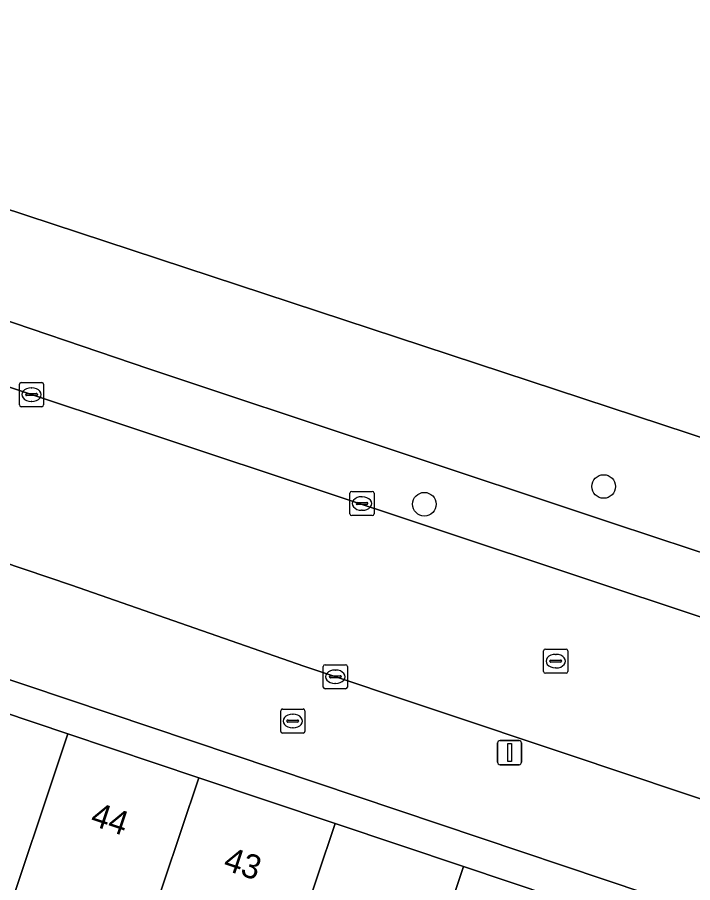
# Model space of a CAD drawing. Extents: x 158086 to 159499, y 382904 to 383981.
# Drawn here: x 158688.21 to 158716.19, y 383404.74 to 383440.59 of the extents above; entities that cross this region are included whole.
import ezdxf

# ---------------------------------------------------------------- set-up
doc = ezdxf.new("R2010")
doc.units = 0
for name, color, linetype in [('IMGEO_Boom', 7, 'Continuous'), ('IMGEO_Brandkraan', 7, 'Continuous'), ('IMGEO_Erf', 7, 'Continuous'), ('IMGEO_Groenvoorziening', 7, 'Continuous'), ('IMGEO_Hek', 7, 'Continuous'), ('IMGEO_Kolk', 7, 'Continuous'), ('IMGEO_Lichtmast', 7, 'Continuous'), ('IMGEO_Pand', 7, 'Continuous'), ('IMGEO_Pand_nummerreeks', 7, 'Continuous'), ('IMGEO_Rijbaan_lokaal_open', 7, 'Continuous'), ('IMGEO_Rioolput', 7, 'Continuous'), ('IMGEO_Voetpad_open', 7, 'Continuous')]:
    doc.layers.add(name, color=color, linetype=linetype)

msp = doc.modelspace()

# ---------------------------------------------------------------- linework, layer by layer
at = {"layer": 'IMGEO_Boom'}
for centre in [(158712.497, 383421.155), (158705.07, 383420.42)]:
    msp.add_circle(centre, 0.489, dxfattribs=at)
at = {"layer": 'IMGEO_Brandkraan'}
for p, q in [((158699.194, 383411.936), (158700.046, 383411.936)), ((158699.119, 383411.01), (158699.119, 383411.862)), ((158699.607, 383411.716), (158699.632, 383411.716)), ((158700.12, 383411.862), (158700.12, 383411.01)), ((158699.378, 383411.43), (158699.378, 383411.442)), ((158699.816, 383411.393), (158699.418, 383411.393)), ((158699.421, 383411.479), (158699.819, 383411.479)), ((158699.862, 383411.442), (158699.862, 383411.43)), ((158700.046, 383410.936), (158699.194, 383410.936)), ((158699.63, 383411.156), (158699.605, 383411.156))]:
    msp.add_line(p, q, dxfattribs=at)
for points in [[(158699.194, 383411.936), (158700.046, 383411.936)], [(158699.119, 383411.01), (158699.119, 383411.862)], [(158700.12, 383411.862), (158700.12, 383411.01)], [(158700.046, 383410.936), (158699.194, 383410.936)]]:
    msp.add_lwpolyline(points, dxfattribs=at)
for centre, radius, start, end in [((158699.196, 383411.86), 0.0765, 91.552, 178.448), ((158699.196, 383411.86), 0.0765, 91.552, 178.448), ((158700.044, 383411.86), 0.0765, 1.552, 88.448), ((158700.044, 383411.86), 0.0765, 1.552, 88.448), ((158699.418, 383411.439), 0.0403, 85.8775, 175.7526), ((158699.415, 383411.429), 0.0366, 178.938, 274.7102), ((158699.819, 383411.436), 0.043, 264.8664, 352.4533), ((158699.823, 383411.441), 0.0386, 1.7309, 96.639), ((158699.196, 383411.012), 0.0765, 181.552, 268.448), ((158699.196, 383411.012), 0.0765, 181.552, 268.448), ((158700.044, 383411.012), 0.0765, 271.552, 358.448), ((158700.044, 383411.012), 0.0765, 271.552, 358.448)]:
    msp.add_arc(centre, radius, start, end, dxfattribs=at)
for centre, major_axis, ratio, start_param, end_param in [((158699.606, 383411.436), (-0.387, 0.002), 0.722429, 4.712389, 7.853982), ((158699.631, 383411.436), (-0.39, 0.002), 0.717154, 1.570796, 4.712389)]:
    msp.add_ellipse(centre, major_axis=major_axis, ratio=ratio, start_param=start_param, end_param=end_param, dxfattribs=at)
at = {"layer": 'IMGEO_Erf'}
msp.add_lwpolyline([(158685.183, 383414.057), (158684.75, 383412.768), (158690.3, 383410.906), (158695.73, 383409.085), (158701.373, 383407.192), (158706.696, 383405.406), (158712.322, 383403.519), (158717.589, 383401.752), (158723.238, 383399.857), (158728.464, 383398.104), (158734.321, 383396.139), (158734.748, 383397.404)], close=True, dxfattribs=at)
at = {"layer": 'IMGEO_Groenvoorziening'}
for points in [[(158683.965, 383506.714), (158684.731, 383490.506), (158686.843, 383445.786), (158687.027, 383441.888), (158687.459, 383432.748), (158718.224, 383422.637), (158719.842, 383422.111), (158721.269, 383421.648), (158727.718, 383419.553), (158734.64, 383417.304), (158734.075, 383427.729), (158733.043, 383446.788), (158730.95, 383485.444), (158730.631, 383492.144), (158730.202, 383501.168)], [(158686.002, 383428.62), (158693.66, 383426.033), (158712.903, 383419.625), (158714.496, 383419.095), (158716.157, 383418.543), (158716.751, 383418.346), (158716.79, 383418.46), (158716.952, 383418.933), (158718.224, 383422.637), (158687.459, 383432.748)]]:
    msp.add_lwpolyline(points, dxfattribs=at)
at = {"layer": 'IMGEO_Hek'}
msp.add_lwpolyline([(158721.882, 383536.526), (158722.472, 383536.99), (158728.916, 383528.2), (158730.109, 383503.121), (158730.202, 383501.168), (158730.631, 383492.144), (158730.95, 383485.444), (158733.043, 383446.788), (158734.075, 383427.729), (158734.64, 383417.304), (158721.269, 383421.648), (158719.842, 383422.111), (158718.224, 383422.637), (158687.459, 383432.748), (158686.843, 383445.786), (158684.731, 383490.506), (158683.965, 383506.714), (158692.273, 383513.247), (158691.131, 383514.699)], dxfattribs=at)
at = {"layer": 'IMGEO_Kolk'}
for p, q in [((158688.295, 383424.535), (158688.295, 383425.387)), ((158688.37, 383425.461), (158689.222, 383425.461)), ((158688.783, 383425.241), (158688.808, 383425.241)), ((158689.296, 383425.387), (158689.296, 383424.535)), ((158688.554, 383424.955), (158688.554, 383424.967)), ((158688.992, 383424.918), (158688.594, 383424.918)), ((158688.597, 383425.004), (158688.995, 383425.004)), ((158689.038, 383424.967), (158689.038, 383424.955)), ((158689.222, 383424.461), (158688.37, 383424.461)), ((158688.806, 383424.681), (158688.781, 383424.681)), ((158701.985, 383420.023), (158701.985, 383420.875)), ((158702.06, 383420.949), (158702.912, 383420.949)), ((158702.986, 383420.875), (158702.986, 383420.023)), ((158702.473, 383420.729), (158702.498, 383420.729)), ((158702.244, 383420.443), (158702.244, 383420.455)), ((158702.682, 383420.406), (158702.284, 383420.406)), ((158702.287, 383420.492), (158702.685, 383420.492)), ((158702.496, 383420.169), (158702.471, 383420.169)), ((158702.728, 383420.455), (158702.728, 383420.443)), ((158702.912, 383419.949), (158702.06, 383419.949)), ((158700.881, 383412.846), (158700.881, 383413.698)), ((158700.956, 383413.772), (158701.808, 383413.772)), ((158701.882, 383413.698), (158701.882, 383412.846)), ((158701.369, 383413.552), (158701.394, 383413.552)), ((158701.14, 383413.266), (158701.14, 383413.278)), ((158701.578, 383413.229), (158701.18, 383413.229)), ((158701.183, 383413.315), (158701.581, 383413.315)), ((158701.392, 383412.992), (158701.367, 383412.992)), ((158701.624, 383413.278), (158701.624, 383413.266)), ((158701.808, 383412.772), (158700.956, 383412.772))]:
    msp.add_line(p, q, dxfattribs=at)
for points in [[(158688.295, 383424.535), (158688.295, 383425.387)], [(158688.37, 383425.461), (158689.222, 383425.461)], [(158689.296, 383425.387), (158689.296, 383424.535)], [(158689.222, 383424.461), (158688.37, 383424.461)], [(158701.985, 383420.023), (158701.985, 383420.875)], [(158702.06, 383420.949), (158702.912, 383420.949)], [(158702.986, 383420.875), (158702.986, 383420.023)], [(158702.912, 383419.949), (158702.06, 383419.949)], [(158700.881, 383412.846), (158700.881, 383413.698)], [(158700.956, 383413.772), (158701.808, 383413.772)], [(158701.882, 383413.698), (158701.882, 383412.846)], [(158701.808, 383412.772), (158700.956, 383412.772)]]:
    msp.add_lwpolyline(points, dxfattribs=at)
for centre, radius, start, end in [((158688.372, 383425.385), 0.0765, 91.552, 178.448), ((158688.372, 383425.385), 0.0765, 91.552, 178.448), ((158689.22, 383425.385), 0.0765, 1.552, 88.448), ((158689.22, 383425.385), 0.0765, 1.552, 88.448), ((158688.594, 383424.964), 0.0403, 85.8775, 175.7526), ((158688.591, 383424.954), 0.0366, 178.938, 274.7102), ((158688.995, 383424.961), 0.043, 264.8664, 352.4533), ((158688.999, 383424.966), 0.0386, 1.7309, 96.639), ((158688.372, 383424.537), 0.0765, 181.552, 268.448), ((158688.372, 383424.537), 0.0765, 181.552, 268.448), ((158689.22, 383424.537), 0.0765, 271.552, 358.448), ((158689.22, 383424.537), 0.0765, 271.552, 358.448), ((158702.062, 383420.873), 0.0765, 91.552, 178.448), ((158702.062, 383420.873), 0.0765, 91.552, 178.448), ((158702.91, 383420.873), 0.0765, 1.552, 88.448), ((158702.91, 383420.873), 0.0765, 1.552, 88.448), ((158702.284, 383420.452), 0.0403, 85.8775, 175.7526), ((158702.281, 383420.442), 0.0366, 178.938, 274.7102), ((158702.685, 383420.449), 0.043, 264.8664, 352.4533), ((158702.689, 383420.454), 0.0386, 1.7309, 96.639), ((158702.062, 383420.025), 0.0765, 181.552, 268.448), ((158702.062, 383420.025), 0.0765, 181.552, 268.448), ((158702.91, 383420.025), 0.0765, 271.552, 358.448), ((158702.91, 383420.025), 0.0765, 271.552, 358.448), ((158700.958, 383413.696), 0.0765, 91.552, 178.448), ((158700.958, 383413.696), 0.0765, 91.552, 178.448), ((158701.806, 383413.696), 0.0765, 1.552, 88.448), ((158701.806, 383413.696), 0.0765, 1.552, 88.448), ((158701.18, 383413.275), 0.0403, 85.8775, 175.7526), ((158701.177, 383413.265), 0.0366, 178.938, 274.7102), ((158701.581, 383413.272), 0.043, 264.8664, 352.4533), ((158701.585, 383413.277), 0.0386, 1.7309, 96.639), ((158700.958, 383412.848), 0.0765, 181.552, 268.448), ((158700.958, 383412.848), 0.0765, 181.552, 268.448), ((158701.806, 383412.848), 0.0765, 271.552, 358.448), ((158701.806, 383412.848), 0.0765, 271.552, 358.448)]:
    msp.add_arc(centre, radius, start, end, dxfattribs=at)
for centre, major_axis, ratio, start_param, end_param in [((158688.782, 383424.961), (-0.387, 0.002), 0.722429, 4.712389, 7.853982), ((158688.807, 383424.961), (-0.39, 0.002), 0.717154, 1.570796, 4.712389), ((158702.472, 383420.449), (-0.387, 0.002), 0.722429, 4.712389, 7.853982), ((158702.497, 383420.449), (-0.39, 0.002), 0.717154, 1.570796, 4.712389), ((158701.368, 383413.272), (-0.387, 0.002), 0.722429, 4.712389, 7.853982), ((158701.393, 383413.272), (-0.39, 0.002), 0.717154, 1.570796, 4.712389)]:
    msp.add_ellipse(centre, major_axis=major_axis, ratio=ratio, start_param=start_param, end_param=end_param, dxfattribs=at)
at = {"layer": 'IMGEO_Lichtmast'}
for p, q in [((158708.103, 383409.73), (158708.103, 383410.53)), ((158708.103, 383410.53), (158708.103, 383409.73)), ((158708.203, 383410.63), (158708.993, 383410.63)), ((158708.993, 383410.63), (158708.203, 383410.63)), ((158709.093, 383410.53), (158709.093, 383409.73)), ((158709.093, 383409.73), (158709.093, 383410.53)), ((158708.993, 383409.63), (158708.203, 383409.63)), ((158708.203, 383409.63), (158708.993, 383409.63))]:
    msp.add_line(p, q, dxfattribs=at)
msp.add_lwpolyline([(158708.523, 383410.505), (158708.673, 383410.505), (158708.673, 383409.755), (158708.523, 383409.755), (158708.523, 383410.505)], dxfattribs=at)
for centre, start, end in [((158708.203, 383410.53), 90, 180), ((158708.203, 383410.53), 90, 180), ((158708.993, 383410.53), 0, 90), ((158708.993, 383410.53), 360, 90), ((158708.203, 383409.73), 180, 270), ((158708.203, 383409.73), 180, 270), ((158708.993, 383409.73), 270, 0), ((158708.993, 383409.73), 270, 0)]:
    msp.add_arc(centre, 0.1, start, end, dxfattribs=at)
at = {"layer": 'IMGEO_Pand'}
for points in [[(158690.3, 383410.906), (158684.75, 383412.768), (158683.16, 383408.028), (158681.823, 383404.044), (158681.952, 383404.001), (158682.978, 383403.656), (158687.373, 383402.182)], [(158690.3, 383410.906), (158687.373, 383402.182), (158692.802, 383400.361), (158695.73, 383409.085)], [(158695.73, 383409.085), (158692.802, 383400.361), (158698.444, 383398.468), (158701.373, 383407.192)], [(158703.769, 383396.681), (158706.696, 383405.406), (158701.373, 383407.192), (158698.444, 383398.468)], [(158712.322, 383403.519), (158706.696, 383405.406), (158703.769, 383396.681), (158703.978, 383396.611), (158703.375, 383394.814), (158705.224, 383394.194), (158705.826, 383395.991), (158709.394, 383394.794)]]:
    msp.add_lwpolyline(points, close=True, dxfattribs=at)
at = {"layer": 'IMGEO_Rijbaan_lokaal_open'}
msp.add_lwpolyline([(158680.12, 383428.741), (158677.396, 383430.47), (158673.716, 383425.102), (158679.978, 383420.904), (158681.746, 383420.016), (158685.573, 383418.716), (158690.458, 383417.063), (158700.076, 383413.709), (158711.026, 383410.052), (158722.805, 383406.108), (158728.876, 383404.157), (158733.877, 383402.457), (158734.684, 383402.18), (158737.026, 383408.781), (158736.798, 383408.867), (158731.016, 383410.789), (158716.872, 383415.626), (158694.732, 383422.99), (158686.671, 383425.676)], dxfattribs=at)
at = {"layer": 'IMGEO_Rioolput'}
for p, q in [((158710.086, 383414.419), (158710.938, 383414.419)), ((158710.011, 383413.493), (158710.011, 383414.345)), ((158710.499, 383414.199), (158710.524, 383414.199)), ((158711.012, 383414.345), (158711.012, 383413.493)), ((158710.27, 383413.913), (158710.27, 383413.925)), ((158710.708, 383413.876), (158710.31, 383413.876)), ((158710.313, 383413.962), (158710.711, 383413.962)), ((158710.754, 383413.925), (158710.754, 383413.913)), ((158710.938, 383413.419), (158710.086, 383413.419)), ((158710.522, 383413.639), (158710.497, 383413.639))]:
    msp.add_line(p, q, dxfattribs=at)
for points in [[(158710.086, 383414.419), (158710.938, 383414.419)], [(158710.011, 383413.493), (158710.011, 383414.345)], [(158711.012, 383414.345), (158711.012, 383413.493)], [(158710.938, 383413.419), (158710.086, 383413.419)]]:
    msp.add_lwpolyline(points, dxfattribs=at)
for centre, radius, start, end in [((158710.088, 383414.343), 0.0765, 91.552, 178.448), ((158710.088, 383414.343), 0.0765, 91.552, 178.448), ((158710.936, 383414.343), 0.0765, 1.552, 88.448), ((158710.936, 383414.343), 0.0765, 1.552, 88.448), ((158710.31, 383413.922), 0.0403, 85.8775, 175.7526), ((158710.307, 383413.912), 0.0366, 178.938, 274.7102), ((158710.711, 383413.919), 0.043, 264.8664, 352.4533), ((158710.715, 383413.924), 0.0386, 1.7309, 96.639), ((158710.088, 383413.495), 0.0765, 181.552, 268.448), ((158710.088, 383413.495), 0.0765, 181.552, 268.448), ((158710.936, 383413.495), 0.0765, 271.552, 358.448), ((158710.936, 383413.495), 0.0765, 271.552, 358.448)]:
    msp.add_arc(centre, radius, start, end, dxfattribs=at)
for centre, major_axis, ratio, start_param, end_param in [((158710.498, 383413.919), (-0.387, 0.002), 0.722429, 4.712389, 7.853982), ((158710.523, 383413.919), (-0.39, 0.002), 0.717154, 1.570796, 4.712389)]:
    msp.add_ellipse(centre, major_axis=major_axis, ratio=ratio, start_param=start_param, end_param=end_param, dxfattribs=at)
at = {"layer": 'IMGEO_Voetpad_open'}
for points in [[(158600.678, 383439.414), (158600.336, 383437.057), (158603.092, 383436.708), (158603.256, 383438.002), (158604.846, 383439.592), (158608.138, 383438.934), (158608.213, 383439.544), (158612.492, 383439.018), (158616.768, 383438.492), (158621.043, 383437.966), (158625.319, 383437.44), (158629.596, 383436.914), (158634.795, 383436.349), (158633.754, 383431.336), (158671.271, 383418.731), (158683.135, 383414.745), (158685.183, 383414.057), (158734.748, 383397.404), (158741.78, 383393.634)], [(158700.076, 383413.709), (158690.458, 383417.063), (158685.573, 383418.716), (158681.746, 383420.016), (158679.978, 383420.904), (158673.716, 383425.102), (158665.647, 383430.614), (158662.128, 383432.913), (158660.471, 383433.837)], [(158718.406, 383417.796), (158716.751, 383418.346), (158716.157, 383418.543), (158714.496, 383419.095), (158712.903, 383419.625), (158693.66, 383426.033), (158686.002, 383428.62)], [(158686.671, 383425.676), (158694.732, 383422.99), (158716.872, 383415.626), (158731.016, 383410.789), (158736.798, 383408.867), (158737.026, 383408.781), (158737.656, 383408.582)], [(158738.14, 383401), (158734.684, 383402.18), (158733.877, 383402.457), (158728.876, 383404.157), (158722.805, 383406.108), (158711.026, 383410.052), (158700.076, 383413.709)]]:
    msp.add_lwpolyline(points, dxfattribs=at)

# ---------------------------------------------------------------- texts
at = {"layer": 'IMGEO_Pand_nummerreeks'}
for s, p in [('44', (158691.185, 383407.15)), ('43', (158696.692, 383405.302))]:
    msp.add_text(s, height=1, rotation=341.4555, dxfattribs=at).set_placement(p)

doc.saveas('drawing.dxf')
